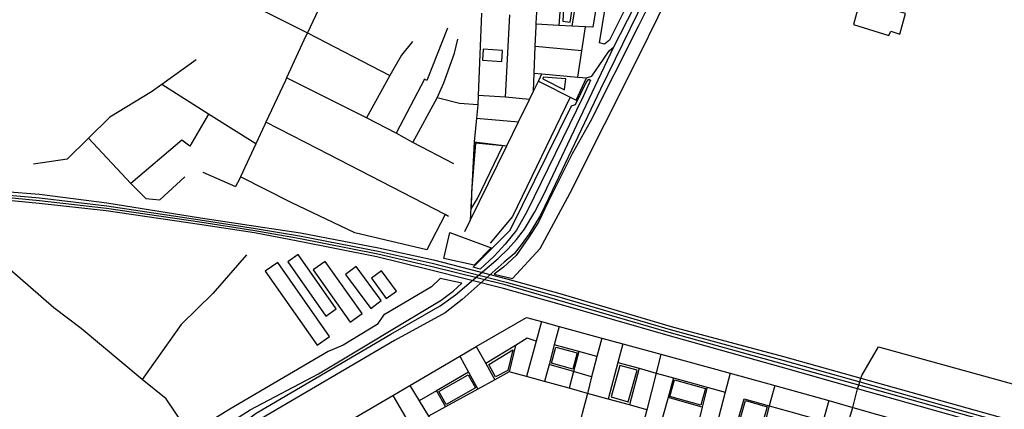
# Model space of a CAD drawing. Header units: millimetres. Extents: x 664923 to 767831, y 3118803 to 3207600.
# Tile 329 of 422: x 731579 to 733298, y 3173768 to 3174447. Entities that reach past the tile are written whole.
import ezdxf

# ---------------------------------------------------------------- set-up
doc = ezdxf.new("R2010")
doc.units = ezdxf.units.MM
for name, color, linetype in [('buildings', 5, 'Continuous'), ('parks', 8, 'Continuous'), ('railways', 4, 'Continuous'), ('roads_2', 2, 'Continuous'), ('roads_3', 3, 'Continuous')]:
    doc.layers.add(name, color=color, linetype=linetype)

msp = doc.modelspace()

# ---------------------------------------------------------------- linework, layer by layer
at = {"layer": 'buildings'}
for points in [[(732608.74, 3174411.77), (732599.71, 3174404.54), (732591.27, 3174406.73), (732601.71, 3174471.12), (732635.72, 3174466.06), (732608.74, 3174411.77)], [(732007.8, 3174008.85), (732098.28, 3173879.75), (732120.01, 3173894.83), (732029.52, 3174023.93), (732007.8, 3174008.85)], [(732046.91, 3174025.2), (732113.45, 3173930.34), (732131.62, 3173942.95), (732065.08, 3174037.82), (732046.91, 3174025.2)], [(732091.27, 3174010.83), (732155.89, 3173919.93), (732177, 3173934.79), (732112.38, 3174025.69), (732091.27, 3174010.83)], [(732147.86, 3174003.02), (732191.76, 3173943.75), (732210.27, 3173957.32), (732166.36, 3174016.59), (732147.86, 3174003.02)], [(732193.13, 3173996.24), (732218.8, 3173960.88), (732236.57, 3173973.64), (732210.91, 3174009.01), (732193.13, 3173996.24)]]:
    msp.add_lwpolyline(points, close=True, dxfattribs=at)
at = {"layer": 'parks'}
for points in [[(732439.47, 3173995.86), (732487.75, 3174047.94), (732539.21, 3174143.91), (732660.54, 3174385.08), (732726.83, 3174520.17), (732705.29, 3174529.16), (732659.4, 3174436.52), (732574.92, 3174269.26), (732543.65, 3174213.39), (732501.67, 3174129.84), (732484.72, 3174094.33), (732467.94, 3174067.91), (732445.49, 3174036.15), (732423.35, 3174015.38), (732407.11, 3174003.6), (732439.47, 3173995.86)], [(732531.29, 3174524.8), (732527.17, 3174444.97), (732539.78, 3174443.01), (732552.06, 3174522.34), (732531.29, 3174524.8)], [(733045.9, 3174481.29), (733034.41, 3174439.06), (733096.44, 3174419.42), (733099.62, 3174427.31), (733115.53, 3174422.15), (733125.57, 3174458.1), (733045.9, 3174481.29)], [(732388.39, 3174395.81), (732387.16, 3174376.76), (732420.53, 3174374.29), (732421.89, 3174393.34), (732388.39, 3174395.81)], [(732370.88, 3174015.89), (732435.17, 3174080.32), (732542.58, 3174296.95), (732549.48, 3174299.4), (732568.13, 3174337.87), (732572.74, 3174343.7), (732575.4, 3174341.67), (732563.35, 3174314.29), (732465.06, 3174113.5), (732446.32, 3174080.25), (732426.74, 3174055.62), (732407.22, 3174034.87), (732382.62, 3174012.17), (732370.88, 3174015.89)], [(732492.09, 3174343.96), (732530.25, 3174324.63), (732532.23, 3174343.98), (732493.08, 3174346.85), (732492.09, 3174343.96)], [(732367.3, 3174117.48), (732378.33, 3174135.48), (732422.15, 3174227.15), (732374.84, 3174231.95), (732367.54, 3174146.98), (732367.3, 3174117.48)], [(732330.16, 3174075.82), (732402.01, 3174049.61), (732372.45, 3174019.26), (732319.51, 3174030.48), (732330.16, 3174075.82)], [(731885.02, 3173730.13), (731897.94, 3173713.69), (731981.35, 3173766.5), (732100.89, 3173829.65), (732314.85, 3173957.88), (732335.52, 3173973.95), (732350.59, 3173987.53), (732313.21, 3173995.79), (732298.07, 3173981.22), (732214.25, 3173932.11), (732202.91, 3173915.46), (732143.82, 3173879.54), (732117.79, 3173868.24), (731946.14, 3173768.04), (731885.02, 3173730.13)], [(732397.77, 3173846.07), (732440.14, 3173871.69), (732430.93, 3173835.56), (732409.44, 3173824.14), (732397.77, 3173846.07)], [(732514.79, 3173875.92), (732552, 3173865.94), (732544.42, 3173837.98), (732507.21, 3173847.95), (732514.79, 3173875.92)], [(732626.87, 3173844.09), (732611.48, 3173789.26), (732641.47, 3173780.93), (732656.86, 3173835.75), (732626.87, 3173844.09)], [(732310.82, 3173799), (732361.82, 3173827.68), (732374.72, 3173804.97), (732323.72, 3173776.29), (732310.82, 3173799)], [(732722.15, 3173818.99), (732776.35, 3173803.86), (732768.22, 3173775.07), (732714.02, 3173790.2), (732722.15, 3173818.99)], [(732845.93, 3173783.08), (732883.98, 3173772.23), (732873.44, 3173735.63), (732835.39, 3173746.47), (732845.93, 3173783.08)]]:
    msp.add_lwpolyline(points, close=True, dxfattribs=at)
at = {"layer": 'railways'}
for points in [[(731487.25, 3174147.68), (731613.67, 3174136.73), (731731.49, 3174122.86), (731894.29, 3174097.89), (731990.44, 3174083.19), (732067.53, 3174070.45), (732205.02, 3174043.81), (732298.93, 3174022.61), (732428.04, 3173989.24), (732520.04, 3173964.08), (732714.51, 3173906.94), (732911.03, 3173853.54), (733045.35, 3173815.9), (733260.45, 3173755.31), (733737.74, 3173623.39)], [(731553.88, 3174147.73), (731613.74, 3174142.75), (731731.12, 3174128.03), (731894.9, 3174101.94), (731991.3, 3174087.17), (732069.07, 3174075.25), (732205.61, 3174049.31), (732301.64, 3174028.29), (732429.48, 3173995.23), (732521.85, 3173969.92), (732716.15, 3173912.09), (732912.28, 3173859.82), (733047.12, 3173822.1), (733261.46, 3173762.12), (733738.72, 3173629.02)], [(733736.77, 3173617.76), (733258.86, 3173749.61), (733043.56, 3173809.7), (732909.79, 3173847.25), (732712.87, 3173901.8), (732518.24, 3173958.26), (732426.8, 3173984.8), (732296.6, 3174017.06), (732204.01, 3174038.49), (732066, 3174065.66), (731989.58, 3174079.22), (731893.67, 3174093.84), (731730.55, 3174117.68), (731613.78, 3174131.57), (731487.33, 3174143.54)], [(733735.79, 3173612.14), (733256.71, 3173743.05), (733041.79, 3173803.49), (732908.54, 3173840.97), (732711.23, 3173896.64), (732516.43, 3173952.42), (732423.66, 3173978.23), (732294.46, 3174011.13), (732202.59, 3174033.36), (732064.46, 3174060.85), (731988.73, 3174075.24), (731893.07, 3174089.79), (731730.1, 3174113.66), (731612.92, 3174126.72), (731510.45, 3174136.45)]]:
    msp.add_lwpolyline(points, dxfattribs=at)
at = {"layer": 'roads_2'}
msp.add_lwpolyline([(732157.46, 3173749.14), (732230.52, 3173792.06), (732260.06, 3173809.42), (732347.19, 3173860.15), (732376.12, 3173876.98), (732463.66, 3173927.94), (732489.8, 3173920.79), (732520.79, 3173912.32), (732595.03, 3173892.01), (732631.82, 3173881.94), (732698.43, 3173863.72), (732819.13, 3173830.71), (732897.14, 3173809.37), (732991.22, 3173782.84), (733033.09, 3173771.02), (733158.46, 3173735.67)], dxfattribs=at)
at = {"layer": 'roads_3'}
for points in [[(732414.12, 3174030.5), (732431.82, 3174047.64), (732446.31, 3174063.86), (732460.35, 3174082.06), (732478.56, 3174112.29), (732493.97, 3174142.46), (732583.47, 3174331.4), (732616.32, 3174400.19), (732675.8, 3174516.39), (732697.11, 3174561.78), (732729.63, 3174641.85), (732750.13, 3174696.87)], [(732767.46, 3174696.85), (732737.85, 3174623.1), (732695.7, 3174537), (732592.71, 3174326.15), (732502.5, 3174136.26), (732487.9, 3174106.1), (732468.52, 3174073.86), (732454.5, 3174054.47), (732442, 3174038.68), (732425.04, 3174024.1)], [(732189.09, 3174679.07), (732186.51, 3174668.81), (732170.29, 3174620.69), (732142.94, 3174559.28), (732116.86, 3174500.63), (732114.56, 3174495.49), (732081.42, 3174424.44), (732078.81, 3174418.85), (732045.04, 3174345.91), (732042.92, 3174341.35), (732009.03, 3174268.63), (732007.03, 3174264.36), (731991.31, 3174230.51), (731964.75, 3174173.35), (731962.74, 3174169.02), (731955.85, 3174156.04)], [(732476.05, 3174322.85), (732477.28, 3174353.91), (732479.12, 3174400.44), (732480.53, 3174436.24), (732480.65, 3174439.27), (732481.16, 3174452.37), (732492.19, 3174576.66)], [(732529.7, 3174569.77), (732526.99, 3174532.16), (732520.15, 3174437.11)], [(732600.07, 3174556.85), (732593.77, 3174519.22), (732579.51, 3174434.02)], [(732557.55, 3174526.24), (732542.67, 3174435.89)], [(731974.68, 3174477.8), (732081.42, 3174424.44), (732224.91, 3174349.99)], [(732385.39, 3174458.74), (732379.23, 3174314.85), (732378.95, 3174298.54), (732376.7, 3174275.52), (732372.66, 3174234.08), (732365.46, 3174096.88)], [(732427.2, 3174312), (732434.55, 3174455.46)], [(732579.51, 3174434.02), (732566.78, 3174434.59), (732542.67, 3174435.89), (732520.15, 3174437.11), (732480.65, 3174439.27)], [(732325.86, 3174432.47), (732289.65, 3174341.2), (732285.68, 3174343.48), (732236.32, 3174249.48)], [(732553.13, 3174347.14), (732560.27, 3174392.91), (732566.78, 3174434.59)], [(732265.03, 3174409.44), (732245.4, 3174385.36), (732224.91, 3174349.99), (732184.53, 3174275.85)], [(732265.61, 3174233.25), (732308.01, 3174311.22), (732319.7, 3174337.26), (732338.27, 3174389.14), (732344.09, 3174413)], [(732477.28, 3174353.91), (732490.65, 3174352.68), (732553.13, 3174347.14), (732568.74, 3174345.76), (732577.65, 3174348.6), (732590.34, 3174367.22), (732607.81, 3174392.97), (732616.32, 3174400.19)], [(732560.27, 3174392.91), (732479.12, 3174400.44)], [(731887.36, 3174377.31), (731827.33, 3174334.4), (731809.26, 3174321.49), (731736.18, 3174277.23), (731699.42, 3174240.77), (731662.1, 3174203.75), (731602.99, 3174195.26)], [(732356.25, 3174078.04), (732365.46, 3174096.88), (732429.21, 3174227.14), (732449.83, 3174269.27), (732468.79, 3174308.03), (732476.05, 3174322.85), (732484.59, 3174340.3), (732488.12, 3174347.51), (732490.65, 3174352.68)], [(731991.31, 3174230.51), (731908.96, 3174282.69), (731827.33, 3174334.4)], [(732336.85, 3174195.76), (732265.61, 3174233.25), (732236.32, 3174249.48), (732184.53, 3174275.85), (732045.04, 3174345.91)], [(732484.59, 3174340.3), (732491.59, 3174336.5), (732540.13, 3174311.97), (732550.37, 3174306.78), (732568.74, 3174345.76)], [(732378.95, 3174298.54), (732346.69, 3174301.18), (732308.01, 3174311.22)], [(732468.79, 3174308.03), (732427.2, 3174312), (732379.23, 3174314.85)], [(732540.13, 3174311.97), (732439.27, 3174104.16), (732400.55, 3174057.48)], [(731908.96, 3174282.69), (731876.28, 3174226.42), (731861.94, 3174237.29), (731773.13, 3174161.26)], [(732327.58, 3174104.27), (732321.86, 3174107.22), (732099.57, 3174221.91), (732009.03, 3174268.63)], [(732376.7, 3174275.52), (732449.83, 3174269.27)], [(731699.42, 3174240.77), (731773.13, 3174161.26), (731799.18, 3174135.22), (731823.79, 3174133.01), (731867.09, 3174173.12)], [(732372.66, 3174234.08), (732429.21, 3174227.14)], [(731899.03, 3174181.27), (731955.85, 3174156.04)], [(732321.86, 3174107.22), (732289.92, 3174046.07), (732164.19, 3174075.32), (732053.08, 3174128.15), (731964.75, 3174173.35)], [(731869.85, 3173734.22), (731834.93, 3173785.68), (731792.81, 3173819.82), (731686.19, 3173908.89), (731638.71, 3173944.48), (731538.43, 3174031.19), (731403.25, 3174120), (731362.97, 3174119.36), (731317.52, 3173829.76), (731316.3, 3173822.03)], [(731975.27, 3174037.05), (731916.18, 3173969.9), (731860.75, 3173915.71), (731792.81, 3173819.82)], [(732339.87, 3173967.08), (732414.12, 3174030.5)], [(732425.04, 3174024.1), (732351.37, 3173958.95)], [(731372.7, 3173393.13), (731596.73, 3173521.15), (731603.49, 3173525.01), (731621.55, 3173535.34), (731817.4, 3173650), (731893.56, 3173696.44), (731952.07, 3173732.13), (731992.15, 3173760.93), (732227.09, 3173898.76), (732313.04, 3173948.38), (732339.87, 3173967.08)], [(732351.37, 3173958.95), (732322.03, 3173936.12), (732233.56, 3173887.69), (732001.09, 3173751.77), (731960.33, 3173725.44), (731820.64, 3173638.11), (731644.98, 3173538.1), (731628.49, 3173527.9), (731608.39, 3173516.32), (731601.61, 3173512.42), (731570.82, 3173494.69)], [(732489.8, 3173920.79), (732480.46, 3173886.56), (732463.64, 3173824.9)], [(732520.79, 3173912.32), (732512.29, 3173880.36), (732503.14, 3173845.92), (732495.23, 3173816.17)], [(732480.46, 3173886.56), (732464.99, 3173891.55), (732444.32, 3173878.9), (732392.83, 3173847.42)], [(732595.03, 3173892.01), (732586.66, 3173859.79), (732577.41, 3173824.23), (732569.96, 3173795.53), (732560.87, 3173760.59), (732547.84, 3173710.45)], [(732376.12, 3173876.98), (732392.83, 3173847.42), (732408.66, 3173819.39)], [(732444.32, 3173878.9), (732433.7, 3173833.17)], [(732586.66, 3173859.79), (732555.07, 3173868.53), (732512.29, 3173880.36)], [(732631.82, 3173881.94), (732623.17, 3173849.47), (732606.14, 3173785.53)], [(733014.42, 3173582.55), (733030.12, 3173632.28), (733038.96, 3173660.26), (733036.92, 3173664.23), (733017.61, 3173701.88), (733014.86, 3173707.27), (733022.52, 3173734.05), (733033.09, 3173771.02), (733041.79, 3173803.49), (733043.56, 3173809.7), (733045.35, 3173815.9), (733047.12, 3173822.1), (733049.01, 3173826.64), (733078.43, 3173876.41), (733400.78, 3173787.98)], [(732347.19, 3173860.15), (732362.57, 3173832.32), (732378.8, 3173802.95)], [(732555.07, 3173868.53), (732545.83, 3173833.46), (732538.15, 3173804.31)], [(732698.43, 3173863.72), (732690.01, 3173830.92), (732673.59, 3173766.89), (732664.53, 3173731.56)], [(732577.41, 3173824.23), (732545.83, 3173833.46), (732503.14, 3173845.92)], [(732623.17, 3173849.47), (732660.2, 3173839.19), (732690.01, 3173830.92), (732720.45, 3173822.48), (732779.08, 3173806.22), (732810.53, 3173797.49)], [(732660.2, 3173839.19), (732643.39, 3173775.24)], [(732362.57, 3173832.32), (732306.8, 3173800.13), (732276.27, 3173782.51)], [(732673.59, 3173766.89), (732643.39, 3173775.24), (732606.14, 3173785.53), (732569.96, 3173795.53), (732538.15, 3173804.31), (732495.23, 3173816.17), (732463.64, 3173824.9), (732433.7, 3173833.17), (732408.66, 3173819.39), (732378.8, 3173802.95), (732322.42, 3173771.91), (732292.56, 3173755.48)], [(732720.45, 3173822.48), (732711.04, 3173788.5), (732702.44, 3173757.47), (732693.06, 3173723.57)], [(732819.13, 3173830.71), (732810.53, 3173797.49), (732798.91, 3173752.73), (732790.2, 3173719.1), (732784.71, 3173697.9), (732772.03, 3173648.99)], [(732260.06, 3173809.42), (732276.27, 3173782.51), (732292.56, 3173755.48), (732305.04, 3173734.78), (732332, 3173690.04)], [(732779.08, 3173806.22), (732770.32, 3173771.16), (732762.62, 3173740.33), (732754.17, 3173706.46)], [(732897.14, 3173809.37), (732887.55, 3173773.65), (732876.07, 3173730.91), (732867.38, 3173698.51), (732860.19, 3173671.73), (732848.46, 3173628.04), (732837.21, 3173621.68), (732825.33, 3173580.01), (732865.34, 3173508.99), (732872.65, 3173496.01), (732900.77, 3173446.08)], [(732230.52, 3173792.06), (732246.86, 3173763.92), (732274.4, 3173716.44)], [(732306.8, 3173800.13), (732322.42, 3173771.91)], [(732770.32, 3173771.16), (732711.04, 3173788.5)], [(732831.48, 3173743.52), (732843.95, 3173785.81), (732887.55, 3173773.65), (732921.13, 3173764.28), (732947.84, 3173756.83), (732981.79, 3173747.37)], [(732991.22, 3173782.84), (732981.79, 3173747.37), (732956.5, 3173652.14), (732943.2, 3173602.07)]]:
    msp.add_lwpolyline(points, dxfattribs=at)

doc.saveas('drawing.dxf')
